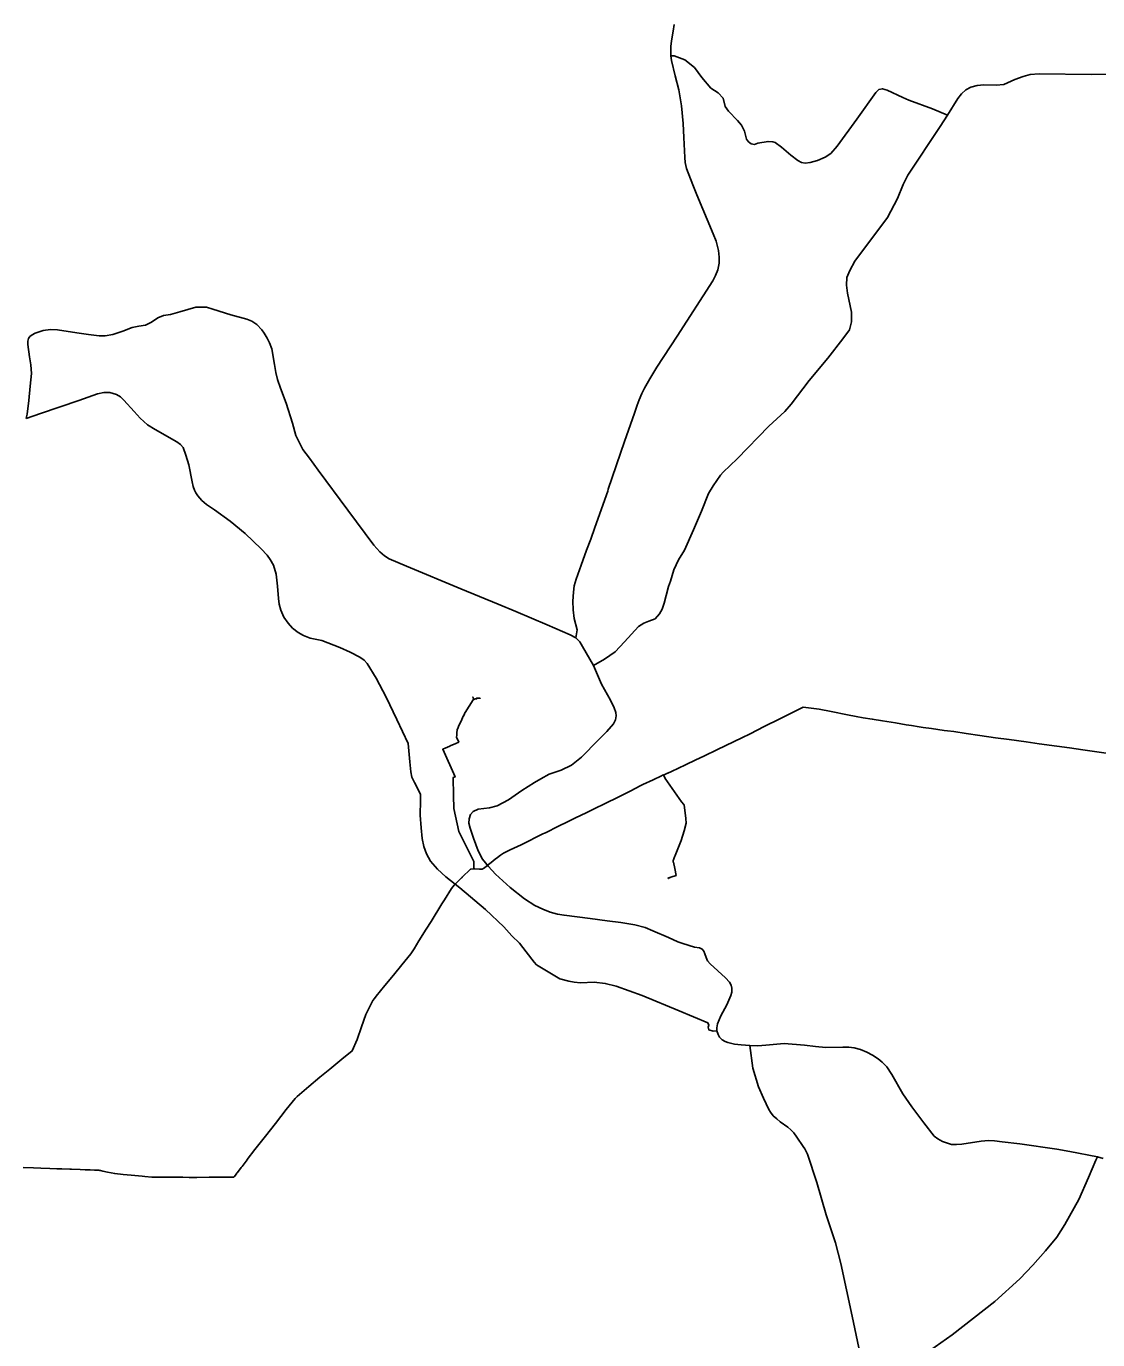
# Model space of a CAD drawing. Extents: x -789162 to -606354, y -1062736 to -945481.
# Drawn here: x -736741 to -733480, y -975863 to -971867 of the extents above; entities that cross this region are included whole.
import ezdxf

# ---------------------------------------------------------------- set-up
doc = ezdxf.new("R2010")
doc.units = 0
for name, color, linetype in [('_SIRSI VZTAHY_SILNICE II TRIDY_STAV', 7, 'Continuous'), ('_SIRSI VZTAHY_SILNICE III TRIDY_STAV', 7, 'Continuous'), ('_SIRSI VZTAHY_VTL PLYNOVOD', 7, 'Continuous')]:
    doc.layers.add(name, color=color, linetype=linetype)

msp = doc.modelspace()

# ---------------------------------------------------------------- linework, layer by layer
at = {"layer": '_SIRSI VZTAHY_SILNICE II TRIDY_STAV'}
for points in [[(-734778.7, -971956.4), (-734779.3, -971927.9), (-734777.5, -971910.8), (-734771.7, -971881.2), (-734769, -971861.6)], [(-735068.5, -973727), (-735066.1, -973715.2), (-735063.8, -973703.2), (-735073.3, -973668.5), (-735076.6, -973642.4), (-735077.1, -973615.4), (-735075.6, -973588.8), (-735073, -973569.5), (-735067.5, -973549.4), (-735051.9, -973506), (-735035.6, -973460.6), (-735022.9, -973427.2), (-735010.8, -973391.4), (-734970.8, -973281.6), (-734969.8, -973274.7), (-734919.6, -973130.5), (-734889.2, -973043.8), (-734881.7, -973019.9), (-734875.4, -973003), (-734867.5, -972984.2), (-734859.3, -972968.2), (-734842.6, -972939.8), (-734821.4, -972904.3), (-734760, -972809.6), (-734651.2, -972641.4), (-734642.8, -972624.7), (-734635.7, -972607.5), (-734632, -972587.9), (-734631.7, -972568.8), (-734633.9, -972548.4), (-734641.2, -972520.9), (-734650.5, -972498.5), (-734700, -972379.9), (-734711.7, -972348.6), (-734731.2, -972299.5), (-734735.2, -972281.5), (-734736.4, -972265.6), (-734739.7, -972205.3), (-734741.1, -972162.6), (-734746.8, -972108.5), (-734754.9, -972060.1), (-734765.9, -972017.4), (-734777.5, -971970.6), (-734778.7, -971956.4)], [(-735068.5, -973727), (-735085.6, -973718.4), (-735155.2, -973688.4), (-735250.9, -973647.4), (-735304.8, -973625.4), (-735418.4, -973578.2), (-735583.6, -973509), (-735636.5, -973486.8), (-735650.1, -973477.7), (-735664.5, -973465.9), (-735683, -973445.2), (-735762.4, -973339), (-735852, -973217.6), (-735879.2, -973180.9), (-735899.3, -973153.9), (-735912.6, -973127.6), (-735920.1, -973111.4), (-735930.4, -973073.9), (-735949.4, -973013.1), (-735966.5, -972967.3), (-735976, -972941.7), (-735980.9, -972920.3), (-735985.4, -972895.3), (-735993.6, -972847.9), (-736000.6, -972829.6), (-736007.7, -972815.8), (-736016.4, -972800.8), (-736024.1, -972790.4), (-736039.3, -972773.7), (-736054.6, -972764.1), (-736069, -972758.3), (-736117.7, -972745), (-736172.6, -972727.8), (-736192.4, -972721.8), (-736208.7, -972721), (-736225, -972721.8), (-736273, -972735.6), (-736301.3, -972743.3), (-736322.8, -972746.7), (-736340.3, -972753.5), (-736359.5, -972767.4), (-736377.7, -972775.9), (-736398.3, -972779.3), (-736418.1, -972783.6), (-736447.2, -972793.9), (-736477.3, -972804.2), (-736500.4, -972808.5), (-736518.5, -972808.5), (-736551.3, -972805), (-736587.1, -972799.1), (-736645.5, -972790.5), (-736666.9, -972788.8), (-736689.3, -972792.2), (-736713.3, -972800.8), (-736723, -972805.4), (-736729.8, -972810.7), (-736733.7, -972816.4), (-736735.8, -972824.6), (-736735.6, -972835.1), (-736730.4, -972872.9), (-736727, -972896.9), (-736725.3, -972923.5), (-736728.6, -972961.8), (-736733.1, -973005.5), (-736737.9, -973047), (-736740.7, -973059.5)], [(-736740.7, -973059.5), (-736740.7, -973060)], [(-735014.5, -973811.6), (-735047.4, -973753.5), (-735055.9, -973739.4), (-735068.5, -973727)], [(-734639.1, -974923.1), (-734639.3, -974914.4), (-734636.6, -974902.1), (-734626.4, -974878), (-734608.7, -974843.8), (-734596.6, -974815.4), (-734593.9, -974805.1), (-734593.5, -974793.7), (-734595.4, -974783.8), (-734600.2, -974774.7), (-734612.2, -974762.1), (-734659.8, -974719.4), (-734667.2, -974710), (-734671.4, -974700.6), (-734675.3, -974689.1), (-734678.8, -974680.8), (-734683.3, -974674.5), (-734692, -974670.9), (-734707.1, -974668.3), (-734742.4, -974657.9), (-734757.9, -974652.5), (-734786.2, -974639.6), (-734833.8, -974618.5), (-734857.1, -974608.9), (-734888.2, -974601.1), (-734931.6, -974594.1), (-734972.8, -974588.2), (-735025, -974581.5), (-735104.1, -974571.4), (-735124.2, -974568), (-735146.5, -974561.9), (-735168.2, -974553.5), (-735192.8, -974541.5), (-735224, -974521.5), (-735268.5, -974487), (-735312.9, -974446.9), (-735334.2, -974423.3), (-735351.8, -974400.9), (-735365.3, -974375.3), (-735380.1, -974336.8), (-735390.1, -974306.1), (-735393.9, -974291.3), (-735393.3, -974278.4), (-735388.8, -974264.6), (-735380.4, -974255.5), (-735365.6, -974249.2), (-735331.3, -974245), (-735308.1, -974238.6), (-735272.9, -974220.2), (-735232.1, -974191.9), (-735193.8, -974167.2), (-735174.2, -974156.5), (-735149.7, -974142.4), (-735113.1, -974130), (-735080.9, -974114.7), (-735051, -974090.4), (-735000.3, -974038.6), (-734973.7, -974012), (-734953.9, -973989.1), (-734947, -973976.8), (-734945.1, -973965.1), (-734946, -973954.5), (-734951.5, -973940.6), (-734962.4, -973917.2), (-734989.6, -973868.7), (-735014.5, -973811.6)], [(-734538.7, -974967.9), (-734564.7, -974966.2), (-734585.4, -974963.5), (-734605.8, -974959.2), (-734613.4, -974956.2), (-734622.8, -974950.2), (-734630.6, -974943), (-734635.4, -974934), (-734639.1, -974923.1)], [(-733480.1, -975306.8), (-733565.1, -975290.4), (-733604.1, -975283.6), (-733717.1, -975267.2), (-733770.4, -975260.7), (-733794.1, -975257.9), (-733812.5, -975257.2), (-733834.2, -975258.9), (-733893.1, -975267.8), (-733910, -975269.3), (-733924.8, -975269), (-733937.4, -975265.3), (-733952.7, -975260), (-733966.3, -975252.1), (-733977.2, -975243.3), (-734009.2, -975203.6), (-734045.8, -975154.6), (-734073.4, -975114.9), (-734106.9, -975055.6), (-734121.6, -975032.4), (-734135.5, -975018.3), (-734148.1, -975008.9), (-734165.1, -974997.4), (-734182.4, -974988.5), (-734201.7, -974979.7), (-734221.2, -974974.6), (-734237.8, -974972.5), (-734255.2, -974972.6), (-734307.3, -974973.7), (-734338.3, -974970.5), (-734371.9, -974966.4), (-734434.6, -974962), (-734490.3, -974967.1), (-734514.4, -974968.4), (-734538.7, -974967.9)], [(-734179.4, -976015.8), (-734194.4, -975946), (-734227.6, -975791.6), (-734261.4, -975631), (-734277.8, -975568.8), (-734305.9, -975482.6), (-734335.2, -975384.3), (-734363.1, -975298.7), (-734371.5, -975282.3), (-734376.1, -975275.4), (-734395.9, -975246.7), (-734405, -975233.8), (-734413.6, -975224.2), (-734423.1, -975216.4), (-734445.9, -975200.1), (-734456.7, -975191.3), (-734467.3, -975181.6), (-734475.9, -975171.2), (-734480.8, -975162.4), (-734496.7, -975128.5), (-734511.8, -975093.6), (-734529.6, -975037.3), (-734538.7, -974967.9)], [(-733463.6, -975311.4), (-733480.1, -975306.8)]]:
    msp.add_lwpolyline(points, dxfattribs=at)
at = {"layer": '_SIRSI VZTAHY_SILNICE III TRIDY_STAV'}
for points in [[(-733937.4, -972137.2), (-733983.2, -972118.3), (-734054.7, -972091.6), (-734072.9, -972083.3), (-734121, -972061.1), (-734135.3, -972056.9), (-734146.2, -972059.5), (-734154.7, -972068.5), (-734213.3, -972149.7), (-734272.8, -972231.5), (-734292.2, -972254.1), (-734309.3, -972264.9), (-734332.7, -972275.1), (-734355.3, -972281.5), (-734370.4, -972283.1), (-734381.8, -972281.2), (-734392.4, -972275.1), (-734414.1, -972258.7), (-734442.1, -972234.4), (-734461.2, -972220.6), (-734469.1, -972218.4), (-734482.9, -972216.8), (-734513.8, -972222.5), (-734524.1, -972226.5), (-734534.7, -972224.3), (-734542.4, -972218.7), (-734548.5, -972209.8), (-734554.6, -972186.2), (-734564.1, -972167.7), (-734576.6, -972153.4), (-734603.9, -972124.9), (-734614, -972110.3), (-734619.7, -972085.7), (-734634.7, -972069), (-734657.1, -972055.2), (-734684.9, -972022.3), (-734707.1, -971991.9), (-734736.9, -971968.4), (-734768.6, -971957), (-734778.7, -971956.4)], [(-733937.4, -972137.2), (-733905.4, -972086.2), (-733894.6, -972072.7), (-733880.8, -972060), (-733866.2, -972051.9), (-733846.4, -972046.5), (-733826.1, -972045.1), (-733789, -972046.3), (-733765.7, -972043.4), (-733731.8, -972029.1), (-733706.5, -972019.8), (-733685.8, -972013.7), (-733657.7, -972010.9), (-733499, -972013.5), (-733403.7, -972012.8)], [(-735014.5, -973811.6), (-734980.5, -973792.7), (-734948.8, -973769.8), (-734920.4, -973739.9), (-734877, -973692.5), (-734861.7, -973683.3), (-734846.3, -973677.2), (-734827, -973669.2), (-734813.8, -973654.9), (-734805.3, -973640.7), (-734798.9, -973622.4), (-734792.8, -973598.6), (-734786.4, -973571.6), (-734780.3, -973555.1), (-734769.5, -973520.8), (-734755.5, -973490.6), (-734737.8, -973461), (-734710, -973398.4), (-734685.6, -973341.9), (-734664, -973288), (-734650.6, -973264.7), (-734628.3, -973232), (-734619.4, -973223.4), (-734577.5, -973182.8), (-734480.3, -973083.4), (-734432.4, -973038.3), (-734412.6, -973016.2), (-734357.9, -972944.3), (-734300.9, -972876.2), (-734255.2, -972818.1), (-734235.3, -972789.8), (-734228.8, -972766.4), (-734229.4, -972736.1), (-734241.8, -972679.1), (-734244.7, -972653.9), (-734243.4, -972631.1), (-734234.6, -972610), (-734219.3, -972581.7), (-734119.9, -972448), (-734089.5, -972391), (-734072.2, -972348.5), (-734057.6, -972320), (-733959.7, -972171.9), (-733937.4, -972137.2)], [(-734639.8, -974923.1), (-734650.2, -974924.7), (-734663.5, -974919.7), (-734665.4, -974912.4), (-734663.2, -974905.5), (-734666, -974898.8), (-734754, -974862.2), (-734865.9, -974815.4), (-734945, -974787.2), (-734978.6, -974778.8), (-735012.5, -974775.2), (-735053.6, -974776.8), (-735072.9, -974775.2), (-735089.6, -974772.6), (-735117, -974765.1), (-735187.9, -974722.3), (-735195.4, -974714.8), (-735219.4, -974682.8), (-735239.6, -974656.9), (-735263.4, -974634.1), (-735286.8, -974607.2), (-735343.2, -974553.6), (-735420.8, -974488.3), (-735463.7, -974454.9), (-735489, -974431.3), (-735510.9, -974406.7), (-735522.8, -974385.1), (-735531.1, -974362.8), (-735536, -974338.2), (-735538.5, -974306), (-735541.8, -974266.7), (-735541.3, -974222.3), (-735540.8, -974204.3), (-735545.5, -974192.6), (-735559.3, -974167.8), (-735566.9, -974151.3), (-735570.5, -974134.8), (-735573, -974104.9), (-735578.1, -974048.9), (-735612.6, -973975.8), (-735645.7, -973908.4), (-735675.9, -973850.1), (-735703.4, -973805.3), (-735712.7, -973795.2), (-735725.7, -973786.6), (-735754.8, -973770.6), (-735786.8, -973756.4), (-735840.9, -973735.8), (-735876.3, -973728.2), (-735897.4, -973720.1), (-735912.8, -973711.5), (-735930.1, -973697.8), (-735944, -973683.1), (-735957, -973664.7), (-735966.1, -973643.5), (-735970.9, -973625.3), (-735973.2, -973607.8), (-735976.5, -973570.2), (-735979.7, -973533.6), (-735988.4, -973506.6), (-735998.8, -973489.6), (-736007.4, -973476.4), (-736025.6, -973456.2), (-736074.4, -973410.4), (-736120.1, -973372.4), (-736168, -973338.2), (-736192.3, -973321.4), (-736206.3, -973309.2), (-736218.8, -973295.2), (-736225.1, -973286.2), (-736228.7, -973277.9), (-736232.9, -973266.6), (-736236.2, -973253.2), (-736245.9, -973200.7), (-736254.7, -973172), (-736263.1, -973148.5), (-736271.4, -973139.2), (-736282.4, -973131.4), (-736348.6, -973093.9), (-736371.3, -973079.1), (-736393.7, -973059.4), (-736412.4, -973038.6), (-736444.2, -973004.8), (-736454.3, -972994.5), (-736466.3, -972987.4), (-736486.4, -972980.7), (-736505.1, -972981.4), (-736523.9, -972985.4), (-736580.9, -973004.9), (-736697, -973045.2), (-736740.7, -973060)], [(-733480.1, -975306.8), (-733485.2, -975316.4), (-733508.1, -975369.8), (-733537.4, -975436.8), (-733580.2, -975512.2), (-733604.6, -975551.4), (-733638.9, -975593), (-733677.3, -975636.5), (-733717.3, -975678), (-733793.2, -975747.2), (-733922.8, -975848.6), (-733991.4, -975897.4), (-734079.7, -975946.1), (-734123.4, -975978.9), (-734161.9, -976008.9), (-734179.4, -976015.8)]]:
    msp.add_lwpolyline(points, dxfattribs=at)
at = {"layer": '_SIRSI VZTAHY_VTL PLYNOVOD'}
for points in [[(-735378.3, -974428.3), (-735378.3, -974428.1), (-735378.7, -974407.5), (-735424.2, -974316.7), (-735439.1, -974246.4), (-735440.2, -974207.5), (-735441.7, -974152.6), (-735435.7, -974150.7), (-735473, -974066.5), (-735471.1, -974065.6), (-735465.5, -974063.1), (-735451.4, -974056.9), (-735450.4, -974056.4), (-735433.4, -974048.9), (-735424.3, -974044.9), (-735430.9, -974029.9), (-735430.6, -974023.4), (-735430.2, -974016.1), (-735429.8, -974006.9), (-735426.6, -974000.1), (-735424, -973994.6), (-735423.8, -973994.2), (-735417.5, -973980.9), (-735410.7, -973966.2), (-735410.5, -973965.9), (-735407, -973958.4), (-735406.8, -973958), (-735405.3, -973954.9), (-735381, -973916.3), (-735380, -973915.6), (-735379.6, -973915.4), (-735378.5, -973914.8)], [(-735379.7, -973912), (-735379.8, -973911.9), (-735380, -973911.6), (-735380, -973911.6), (-735381.8, -973907.9), (-735382, -973907.5), (-735380.7, -973906.8)], [(-735379.7, -973912.2), (-735379.8, -973912.2), (-735379.8, -973912.1), (-735379.9, -973912.1), (-735379.7, -973912)], [(-735379.7, -973912.2), (-735379.7, -973912.2), (-735379.7, -973912.1), (-735379.7, -973912.1), (-735379.7, -973912)], [(-735378.5, -973914.8), (-735379.7, -973912.2)], [(-735378.5, -973914.8), (-735373.2, -973912.9), (-735370.3, -973913.1), (-735370.1, -973910.8), (-735368.2, -973910.9), (-735367.3, -973911), (-735367.2, -973911), (-735366.4, -973911), (-735359.5, -973911.5), (-735359.6, -973912.3)], [(-734800.7, -974144.4), (-734800.2, -974144.1), (-734797.4, -974142.9), (-734793.3, -974141.1), (-734788.8, -974139.1), (-734788, -974138.8), (-734776.9, -974133.8), (-734734.9, -974114), (-734702.7, -974099), (-734678.5, -974087.3), (-734678.5, -974087.2), (-734636.6, -974067.4), (-734563, -974031.6), (-734537.8, -974019.3), (-734495, -973997.2), (-734447.3, -973974.2), (-734427.2, -973964.1), (-734427.2, -973964.1), (-734427.1, -973964), (-734376.8, -973938.2), (-734328.1, -973945), (-734290.9, -973952), (-734241.7, -973961.6), (-734215.2, -973966.6), (-734193.6, -973970.4), (-734165.9, -973974.7), (-734134.7, -973980.4), (-734134.5, -973980.4), (-734095.4, -973986.5), (-734062.8, -973991.8), (-734046.7, -973994.2), (-734023.3, -973997.9), (-734011, -973999.9), (-733985.7, -974003.4), (-733947.4, -974009.2), (-733937.2, -974010.5), (-733917.9, -974012.9), (-733879.9, -974018.4), (-733839.1, -974024.6), (-733790.5, -974031.3), (-733749, -974037.1), (-733697.8, -974044.3), (-733658.3, -974049.6), (-733604.7, -974057.1), (-733565.8, -974062.5), (-733565.4, -974062.6), (-733525.5, -974068.6), (-733482.8, -974074.3), (-733427.1, -974082.5)], [(-735378.4, -974430.4), (-735361.1, -974431.1), (-735352.9, -974431.5), (-735352.9, -974431.5), (-735346.6, -974427.5), (-735334.4, -974417.6), (-735326.2, -974410.9), (-735326.2, -974410.9), (-735326.1, -974410.8), (-735313.4, -974400.9), (-735306.5, -974395.7), (-735306.2, -974395.5), (-735306.2, -974395.5), (-735297.5, -974388.8), (-735288.5, -974382.2), (-735268.1, -974372.8), (-735234.8, -974357), (-735220.2, -974350), (-735220.2, -974349.9), (-735204.2, -974342.1), (-735196.7, -974338), (-735168.4, -974324.1), (-735163.4, -974321.7), (-735160.7, -974320.3), (-735120.9, -974300.7), (-735120.9, -974300.7), (-735093.3, -974287.3), (-735069.5, -974275.5), (-735036.8, -974259.6), (-735010.6, -974246.9), (-734981.1, -974232.5), (-734937.4, -974210.8), (-734925.4, -974204.9), (-734894.8, -974189.8), (-734893.5, -974189.2), (-734864.1, -974174.1), (-734832.5, -974159.4), (-734807.5, -974147.2), (-734804, -974145.7), (-734800.7, -974144.4)], [(-734800.7, -974144.4), (-734800.3, -974145.5), (-734800.2, -974145.8)], [(-734800.2, -974145.8), (-734800, -974145.7), (-734799.9, -974145.9), (-734799.8, -974146.2), (-734800, -974146.2)], [(-734800.2, -974145.8), (-734800.1, -974146), (-734800.1, -974146.1), (-734800, -974146.2)], [(-734800.2, -974145.8), (-734800.1, -974146), (-734800.1, -974146.1), (-734800, -974146.2)], [(-734800.2, -974145.8), (-734800.1, -974146), (-734800.1, -974146.1), (-734800, -974146.2)], [(-734800, -974146.2), (-734799.9, -974146.5), (-734795.9, -974155.8), (-734746.2, -974226.1), (-734739.4, -974234.4), (-734738.8, -974235.6), (-734738.6, -974237.1), (-734735.9, -974259.9), (-734733.7, -974277.6), (-734732.2, -974291.6), (-734738.7, -974314.9), (-734748.1, -974344.2), (-734755.3, -974364.8), (-734763.5, -974384.2), (-734768.8, -974396.6), (-734771.3, -974402.8), (-734772.2, -974404.4), (-734771.5, -974409.6), (-734771.3, -974410.5), (-734767.2, -974429.5), (-734762.9, -974450.5), (-734778.9, -974455.3), (-734781.1, -974456.4), (-734782, -974456.9), (-734782.3, -974457)], [(-736100.1, -975356.8), (-736099.9, -975356.5), (-736099.7, -975356.2), (-736099.3, -975355.7), (-736094.9, -975349.8), (-736086.3, -975338.6), (-736084, -975335.6), (-736068.7, -975315.3), (-736068.2, -975314.6), (-736044.8, -975284.8), (-736012.4, -975243.5), (-735982.3, -975205), (-735949.3, -975163.1), (-735921.9, -975128.7), (-735919.5, -975126.2), (-735915.8, -975122.9), (-735880.9, -975092.9), (-735847.7, -975064.7), (-735816.7, -975039.4), (-735780.4, -975009.5), (-735748.4, -974984.5), (-735733.8, -974949.4), (-735720.5, -974911), (-735707.7, -974873.2), (-735686.4, -974831.1), (-735681.2, -974824.4), (-735675.7, -974817.7), (-735649, -974785.6), (-735622.7, -974753.6), (-735597.3, -974722.8), (-735570.1, -974688.9), (-735568.6, -974686.4), (-735568.5, -974686.3), (-735560.6, -974673.6), (-735553.3, -974661.5), (-735546.1, -974649.7), (-735523.6, -974614), (-735508.6, -974590.6), (-735475.5, -974536.8), (-735467.9, -974524.8), (-735446.5, -974490.2), (-735442.6, -974484.6), (-735438, -974479.6), (-735432.4, -974474), (-735429, -974470.8), (-735421, -974462.5), (-735415.7, -974457.3), (-735415.6, -974457.2), (-735414.4, -974456.1), (-735388.7, -974430.9), (-735387.5, -974430.9), (-735380.2, -974430.4), (-735378.4, -974430.4)], [(-735378.3, -974428.5), (-735378.5, -974428.5), (-735378.7, -974428.5), (-735378.8, -974428.8), (-735378.8, -974429.2), (-735378.6, -974429.2), (-735378.4, -974429.3)], [(-735378.4, -974429.5), (-735378.2, -974429.5), (-735378, -974429.5), (-735378, -974428.5), (-735377.9, -974428.3), (-735378.1, -974428.3), (-735378.3, -974428.3)], [(-735378.4, -974429.3), (-735378.4, -974428.9), (-735378.3, -974428.5)], [(-735378.4, -974429.3), (-735378.4, -974428.9), (-735378.3, -974428.5)], [(-735378.4, -974429.3), (-735378.4, -974428.9), (-735378.3, -974428.5)], [(-735378.4, -974429.5), (-735378.4, -974429.3)], [(-735378.4, -974429.5), (-735378.4, -974429.3)], [(-735378.4, -974429.5), (-735378.4, -974429.3)], [(-735378.4, -974430.4), (-735378.4, -974429.6), (-735378.4, -974429.5)], [(-735378.3, -974428.3), (-735378.3, -974428.5)], [(-735378.3, -974428.3), (-735378.3, -974428.5)], [(-735378.3, -974428.3), (-735378.3, -974428.5)], [(-734782.9, -974457.3), (-734783.2, -974457.5), (-734783.4, -974457.6), (-734783.5, -974457.5), (-734783.5, -974457.4), (-734783.5, -974457.4), (-734783.8, -974456.8), (-734785.5, -974457.7), (-734787.2, -974458.6), (-734786.8, -974459.5), (-734786.4, -974459.3)], [(-734782.6, -974456.8), (-734782.7, -974456.9), (-734782.9, -974457), (-734783, -974457), (-734782.9, -974457.3)], [(-734782.9, -974457.3), (-734782.7, -974457.3), (-734782.6, -974457.2), (-734782.3, -974457)], [(-734782.7, -974456.6), (-734782.6, -974456.7), (-734782.6, -974456.8)], [(-734782.3, -974457), (-734782.4, -974456.7), (-734782.5, -974456.8), (-734782.6, -974456.8)], [(-736101, -975358.1), (-736101.2, -975358.4), (-736101.4, -975358.7), (-736105, -975363.4), (-736106.7, -975366.2), (-736108.6, -975368.4), (-736111.3, -975368.3), (-736115.5, -975368.3), (-736128.6, -975368.4), (-736151.9, -975368.4), (-736184.1, -975368.8), (-736221.8, -975369.1), (-736222.1, -975369.1), (-736244.9, -975369), (-736263.8, -975368.8), (-736284.1, -975368.7), (-736312.4, -975368.7), (-736332.2, -975368.4), (-736358.6, -975368.1), (-736380.3, -975366.4), (-736387.9, -975365.8), (-736421.9, -975362.3), (-736446, -975359.9), (-736471.4, -975357.6), (-736493.3, -975353.4), (-736507.4, -975350), (-736515.1, -975348.6), (-736517.4, -975348.2), (-736518.9, -975347.6), (-736521.1, -975347.4), (-736533.1, -975346.9), (-736545.8, -975346.6), (-736561.8, -975345.8), (-736576.6, -975345.2), (-736576.9, -975345.2), (-736603.3, -975344.3), (-736607.8, -975344.2), (-736632.2, -975343.2), (-736647.9, -975342.7), (-736668.9, -975342.1), (-736695.9, -975341.4), (-736719.2, -975340.5), (-736750.4, -975339.2)], [(-736100.1, -975356.8), (-736100.4, -975356.6), (-736100.8, -975356.4), (-736101.2, -975357), (-736101.6, -975357.6), (-736101.3, -975357.8), (-736101, -975358.1)], [(-736100.1, -975356.8), (-736100.6, -975357.4), (-736101, -975358.1)]]:
    msp.add_lwpolyline(points, dxfattribs=at)

doc.saveas('drawing.dxf')
